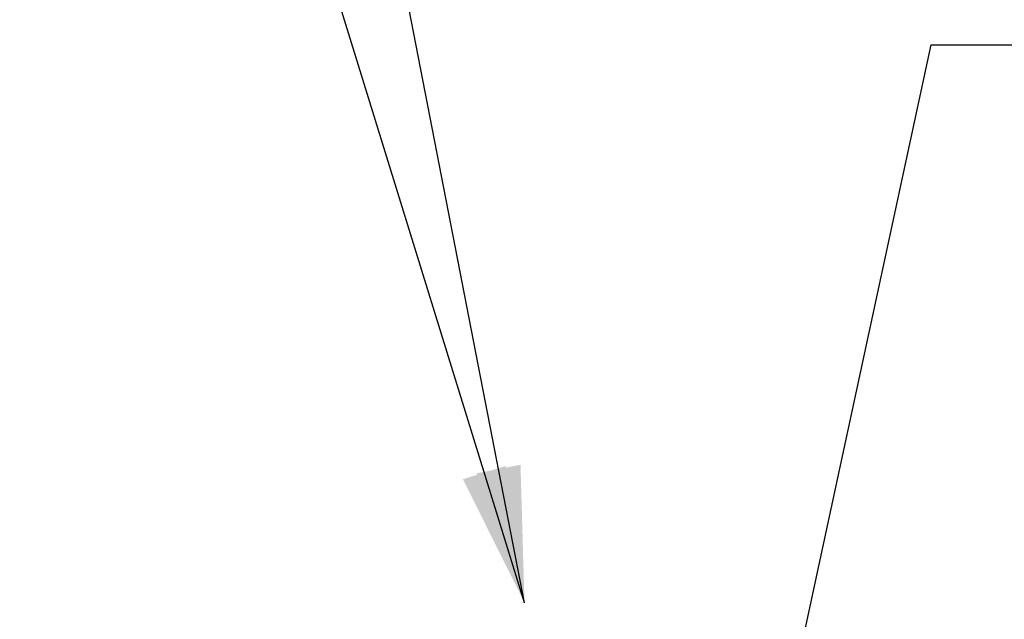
# Model space of a CAD drawing. Header units: millimetres. Extents: x 40090 to 187415, y -53271 to 40260.
# Tile 400 of 406: x 141169 to 141892, y 33960 to 34400. Entities that reach past the tile are written whole.
import ezdxf

# ---------------------------------------------------------------- set-up
doc = ezdxf.new("R2010")
doc.units = ezdxf.units.MM
for name, color, linetype in [('AVM_nárokLAN', 30, 'Continuous'), ('AVM_reproduktor', 6, 'Continuous'), ('AVM_sp_230VAC', 170, 'Continuous')]:
    doc.layers.add(name, color=color, linetype=linetype)
doc.styles.add('AVM', font='arial.ttf')
doc.dimstyles.new('AVM-1_50', dxfattribs={"dimscale": 40, "dimtxt": 2.5, "dimasz": 2.5, "dimexe": 1.25, "dimexo": 0.625, "dimtad": 1, "dimdec": 0, "dimrnd": 1, "dimtxsty": 'AVM', "dimcen": 2.5, "dimclrd": 256, "dimclre": 256, "dimclrt": 256, "dimadec": 0, "dimazin": 0, "dimtfac": 1, "dimtdec": 0, "dimtmove": 0, "dimatfit": 3, "dimfxl": 0, "dimarcsym": 0})

msp = doc.modelspace()

# ---------------------------------------------------------------- leaders
at = {"layer": 'AVM_nárokLAN', "annotation_type": 0, "has_hookline": 1, "hookline_direction": 0, "text_width": 3026.06}
for points in [[(138865.12, 33965.81), (138228.48, 38345.1), (138328.48, 38345.1)], [(141539.3, 33971.93), (140787.6, 36406.94), (140887.6, 36406.94)]]:
    msp.add_leader(points, dimstyle='AVM-1_50', override={"dimgap": 0.625, "dimtad": 0}, dxfattribs=at)
at = {"layer": 'AVM_reproduktor', "annotation_type": 0, "has_hookline": 1, "hookline_direction": 0, "text_width": 302.97}
msp.add_leader([(141719.13, 33830), (141837.9, 34381.63), (141937.9, 34381.63)], dimstyle='AVM-1_50', override={"dimgap": 0.625, "dimtad": 0}, dxfattribs=at)
at = {"layer": 'AVM_sp_230VAC', "annotation_type": 0, "has_hookline": 1, "hookline_direction": 0, "text_width": 4020.46}
for points in [[(138865.12, 33965.81), (138749.99, 37568.71), (138849.99, 37568.71)], [(141539.3, 33971.93), (141238.38, 35521.3), (141338.38, 35521.3)]]:
    msp.add_leader(points, dimstyle='AVM-1_50', override={"dimgap": 0.625, "dimtad": 0}, dxfattribs=at)

doc.saveas('drawing.dxf')
